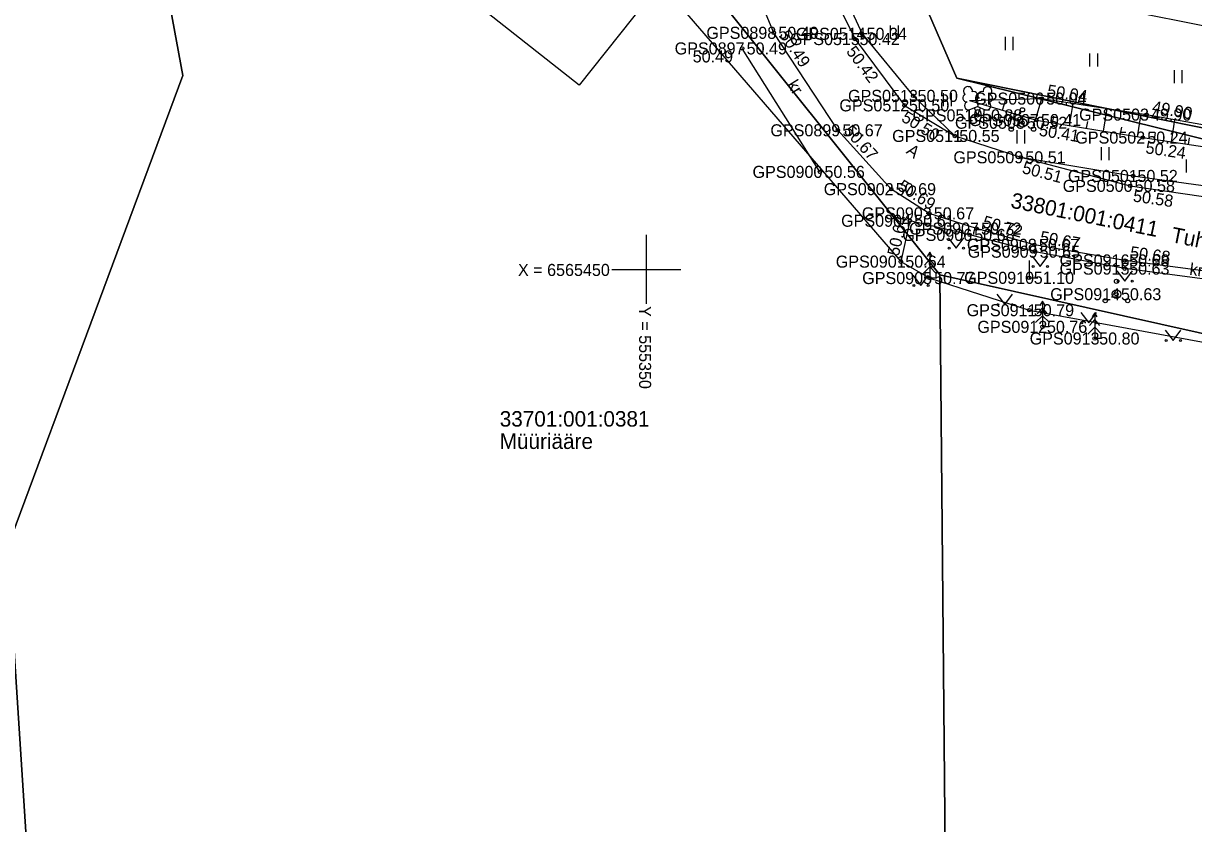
# Model space of a CAD drawing. Extents: x 551623 to 559850, y 6561220 to 6567135.
# Drawn here: x 555313.8 to 555381.8, y 6565417.8 to 6565464.3 of the extents above; entities that cross this region are included whole.
import ezdxf

# ---------------------------------------------------------------- set-up
doc = ezdxf.new("R2010")
doc.units = 0
for name, color, linetype in [('AED', 7, 'Continuous'), ('HALJASTUS', 7, 'Continuous'), ('Hoone Elu- või ühiskondlik hoone', 7, 'Continuous'), ('KORGUS-EH2000', 7, 'Continuous'), ('MOOTKORG-EH2000', 7, 'Continuous'), ('MOOTMPUNKT', 7, 'Continuous'), ('MOOTNR', 7, 'Continuous'), ('MOOTPIIR', 7, 'Continuous'), ('PIIR', 7, 'Continuous'), ('PUU', 7, 'Continuous'), ('RELJEEF', 7, 'Continuous'), ('TEE', 7, 'Continuous'), ('VORK', 7, 'Continuous')]:
    doc.layers.add(name, color=color, linetype=linetype)

msp = doc.modelspace()

# ---------------------------------------------------------------- linework, layer by layer
at = {"layer": 'AED'}
msp.add_line((555360.091, 6565455.665), (555355.569, 6565462.842), dxfattribs=at)
at = {"layer": 'HALJASTUS'}
for p, q in [((555364.172, 6565464.177), (555364.172, 6565463.416)), ((555364.627, 6565464.177), (555364.627, 6565463.416)), ((555370.845, 6565463.51), (555370.845, 6565462.749)), ((555371.3, 6565463.51), (555371.3, 6565462.749)), ((555375.752, 6565462.547), (555375.752, 6565461.786)), ((555376.207, 6565462.547), (555376.207, 6565461.786)), ((555380.658, 6565461.583), (555380.658, 6565460.822)), ((555381.113, 6565461.583), (555381.113, 6565460.822)), ((555367.254, 6565460.24), (555367.254, 6565459.479)), ((555367.709, 6565460.24), (555367.709, 6565459.479)), ((555371.525, 6565458.083), (555371.525, 6565457.321)), ((555371.98, 6565458.083), (555371.98, 6565457.321)), ((555376.419, 6565457.107), (555376.419, 6565456.346)), ((555376.874, 6565457.107), (555376.874, 6565456.346)), ((555381.367, 6565456.392), (555381.367, 6565455.63)), ((555367.533, 6565451.84), (555367.997, 6565451.233)), ((555367.997, 6565451.233), (555368.442, 6565451.84)), ((555372.249, 6565450.508), (555372.249, 6565449.508)), ((555372.419, 6565450.775), (555372.882, 6565450.168)), ((555372.882, 6565450.168), (555373.328, 6565450.775)), ((555377.344, 6565449.916), (555377.807, 6565449.309)), ((555377.807, 6565449.309), (555378.253, 6565449.916)), ((555365.487, 6565449.67), (555365.951, 6565449.064)), ((555365.951, 6565449.064), (555366.396, 6565449.67)), ((555372.249, 6565449.508), (555372.749, 6565449.508)), ((555370.362, 6565448.557), (555370.825, 6565447.95)), ((555370.825, 6565447.95), (555371.271, 6565448.557)), ((555375.249, 6565447.5), (555375.712, 6565446.893)), ((555375.712, 6565446.893), (555376.158, 6565447.5)), ((555380.141, 6565446.467), (555380.604, 6565445.86)), ((555380.604, 6565445.86), (555381.05, 6565446.467))]:
    msp.add_line(p, q, dxfattribs=at)
for centre in [(555367.596, 6565451.233), (555368.425, 6565451.233), (555372.481, 6565450.168), (555373.31, 6565450.168), (555365.55, 6565449.064), (555366.378, 6565449.064), (555377.406, 6565449.309), (555378.235, 6565449.309), (555370.424, 6565447.95), (555371.253, 6565447.95), (555375.311, 6565446.893), (555376.14, 6565446.893), (555380.203, 6565445.86), (555381.032, 6565445.86)]:
    msp.add_circle(centre, 0.055, dxfattribs=at)
at = {"layer": 'Hoone Elu- või ühiskondlik hoone'}
msp.add_lwpolyline([(555338.089, 6565479.774), (555352.297, 6565468.515), (555346.101, 6565460.697), (555337.357, 6565467.627), (555335.731, 6565465.576), (555330.268, 6565469.906)], close=True, dxfattribs=at)
at = {"layer": 'KORGUS-EH2000'}
for centre in [(555357.411, 6565463.749), (555362.127, 6565463.387), (555355.569, 6565462.842), (555372.971, 6565459.927), (555364.998, 6565459.532), (555372.666, 6565458.68), (555379.063, 6565458.994), (555361.13, 6565458.083), (555378.843, 6565457.66), (555371.76, 6565456.513), (555360.091, 6565455.665), (555364.23, 6565454.662), (555378.11, 6565454.853), (555369.187, 6565452.37), (555372.547, 6565451.424), (555364.788, 6565450.448), (555377.792, 6565450.52), (555372.25, 6565447.625)]:
    msp.add_circle(centre, 0.1, dxfattribs=at)
at = {"layer": 'MOOTMPUNKT'}
for centre in [(555357.411, 6565463.749), (555362.127, 6565463.387), (555362.536, 6565463.692), (555355.569, 6565462.842), (555365.5, 6565460.084), (555372.971, 6565459.927), (555364.998, 6565459.532), (555369.245, 6565458.952), (555371.853, 6565458.523), (555372.666, 6565458.68), (555379.063, 6565458.994), (555361.13, 6565458.083), (555367.923, 6565457.754), (555378.843, 6565457.66), (555371.76, 6565456.513), (555360.091, 6565455.665), (555378.274, 6565455.429), (555364.23, 6565454.662), (555378.11, 6565454.853), (555366.443, 6565453.255), (555365.308, 6565452.827), (555369.187, 6565452.37), (555368.793, 6565452.002), (555372.547, 6565451.424), (555372.591, 6565451.027), (555364.788, 6565450.448), (555377.792, 6565450.52), (555377.792, 6565450.042), (555366.463, 6565449.495), (555372.249, 6565449.508), (555377.316, 6565448.554), (555372.25, 6565447.625), (555373.015, 6565446.658), (555376.051, 6565445.981)]:
    msp.add_circle(centre, 0.1, dxfattribs=at)
at = {"layer": 'MOOTPIIR'}
for points in [[(555308.145, 6565535.689), (555318.054, 6565528.671), (555330.348, 6565519.912), (555338.917, 6565513.849), (555343.606, 6565507.989), (555343.396, 6565504.481), (555344.278, 6565498.871), (555347.549, 6565485.98), (555349.833, 6565472.665), (555351.862, 6565468.498), (555351.364, 6565466.022), (555364.788, 6565450.448), (555366.463, 6565449.495), (555372.25, 6565447.625), (555390.067, 6565444.356), (555415.239, 6565438.401), (555428.65, 6565435.15), (555427.952, 6565432.688), (555420.104, 6565396.88), (555415.382, 6565376.075), (555413.205, 6565364.686), (555411.398, 6565356.944)], [(555520.315, 6565430.223), (555499.184, 6565434.772), (555487.57, 6565437.964), (555485.048, 6565439.897), (555472.036, 6565444.779), (555448.858, 6565449.461), (555427.911, 6565453.926), (555417.629, 6565456.43), (555414.597, 6565456.429), (555405.386, 6565459.268), (555396.413, 6565461.372), (555379.207, 6565464.777), (555373.811, 6565466.873), (555367.715, 6565475.734), (555366.132, 6565483.677), (555363.065, 6565501.901), (555361.69, 6565506.056), (555361.463, 6565511.386), (555360.017, 6565532.032)]]:
    msp.add_lwpolyline(points, dxfattribs=at)
at = {"layer": 'PIIR'}
for points in [[(555353.12, 6565523.87), (555447.97, 6565611.96), (555496.51, 6565604.38), (555470.4, 6565439.4), (555419.74, 6565450.66), (555368.05, 6565461.11), (555358.8, 6565482.45)], [(555153.01, 6565448.47), (555161.15, 6565451.45), (555173.66, 6565456.03), (555207.29, 6565506.14), (555287.77, 6565518.56), (555302.6, 6565539.71), (555343.14, 6565512.46), (555319.44, 6565481.04), (555323.07, 6565461.26), (555312.9, 6565433.84), (555316.84, 6565372.52), (555318.72, 6565342.57), (555320.51, 6565314.61), (555303.13, 6565302.54), (555208.78, 6565303.3), (555205.15, 6565297.11), (555200.72, 6565310.3), (555206.9, 6565339.44), (555221.23, 6565376.06), (555216.83, 6565392.35), (555207.22, 6565406.57)], [(555319.44, 6565481.04), (555343.14, 6565512.46), (555351.96, 6565468.55), (555367.06, 6565449.68), (555367.76, 6565374.28), (555361.76, 6565374.07), (555316.84, 6565372.52), (555312.9, 6565433.84), (555323.07, 6565461.26)], [(555443.35, 6565442.49), (555368.05, 6565461.11), (555419.74, 6565450.66), (555470.4, 6565439.4), (555495.41, 6565433.85), (555584.65, 6565412.91), (555693.4, 6565387.37), (555692.03, 6565378.6), (555540.46, 6565411.94), (555441.38, 6565433.61)], [(555429.08, 6565435.83), (555415.55, 6565372.96), (555367.76, 6565374.28), (555367.06, 6565449.68)]]:
    msp.add_lwpolyline(points, close=True, dxfattribs=at)
msp.add_lwpolyline([(555392.88, 6565265.99), (555415.55, 6565372.96), (555429.08, 6565435.83), (555367.06, 6565449.68), (555351.96, 6565468.55), (555343.14, 6565512.46), (555353.12, 6565523.87), (555358.8, 6565482.45), (555368.05, 6565461.11), (555443.35, 6565442.49), (555441.38, 6565433.61), (555425.38, 6565362.45), (555399.62, 6565240.35)], dxfattribs=at)
at = {"layer": 'PUU'}
for p, q in [((555368.805, 6565459.287), (555369.25, 6565459.462)), ((555369.245, 6565458.952), (555369.07, 6565459.392)), ((555369.245, 6565458.952), (555369.425, 6565459.392)), ((555369.25, 6565459.462), (555369.69, 6565459.282)), ((555369.625, 6565458.952), (555369.245, 6565458.952)), ((555366.463, 6565450.595), (555366.163, 6565450.245)), ((555366.463, 6565450.995), (555366.313, 6565450.745)), ((555366.613, 6565450.745), (555366.463, 6565450.995)), ((555366.463, 6565450.995), (555366.463, 6565449.495)), ((555366.763, 6565450.245), (555366.463, 6565450.595)), ((555366.463, 6565450.145), (555366.063, 6565449.745)), ((555366.863, 6565449.745), (555366.463, 6565450.145)), ((555366.823, 6565449.495), (555366.463, 6565449.495)), ((555373.015, 6565447.758), (555372.715, 6565447.408)), ((555373.015, 6565448.158), (555372.865, 6565447.908)), ((555373.166, 6565447.908), (555373.015, 6565448.158)), ((555373.015, 6565448.158), (555373.015, 6565446.658)), ((555373.316, 6565447.408), (555373.015, 6565447.758)), ((555373.015, 6565447.308), (555372.615, 6565446.908)), ((555373.416, 6565446.908), (555373.015, 6565447.308)), ((555376.051, 6565447.081), (555375.751, 6565446.731)), ((555376.051, 6565447.481), (555375.901, 6565447.231)), ((555376.201, 6565447.231), (555376.051, 6565447.481)), ((555376.051, 6565447.481), (555376.051, 6565445.981)), ((555376.351, 6565446.731), (555376.051, 6565447.081)), ((555373.375, 6565446.658), (555373.015, 6565446.658)), ((555376.051, 6565446.631), (555375.651, 6565446.231)), ((555376.451, 6565446.231), (555376.051, 6565446.631)), ((555376.411, 6565445.981), (555376.051, 6565445.981))]:
    msp.add_line(p, q, dxfattribs=at)
msp.add_lwpolyline([(555369.25, 6565459.957), (555369.23, 6565459.882), (555369.23, 6565459.862), (555369.24, 6565459.832), (555369.26, 6565459.797), (555369.265, 6565459.777), (555369.25, 6565459.742), (555369.225, 6565459.692), (555369.22, 6565459.667), (555369.225, 6565459.652), (555369.235, 6565459.622), (555369.27, 6565459.562), (555369.275, 6565459.542), (555369.27, 6565459.522), (555369.255, 6565459.487), (555369.25, 6565459.462)], dxfattribs=at)
for centre, radius in [((555371.853, 6565459.273), 0.125), ((555371.853, 6565458.523), 0.25), ((555371.203, 6565458.148), 0.125), ((555372.503, 6565458.148), 0.125), ((555377.316, 6565449.304), 0.125), ((555377.316, 6565448.554), 0.25), ((555376.666, 6565448.179), 0.125), ((555377.966, 6565448.179), 0.125)]:
    msp.add_circle(centre, radius, dxfattribs=at)
for centre, radius, start, end in [((555368.688, 6565460.366), 0.256, 111.50269, 232.51731), ((555368.688, 6565460.366), 0.256, 350.48556, 111.50017), ((555369.824, 6565460.357), 0.256, 67.6168, 188.63142), ((555368.614, 6565459.955), 0.224, 111.43041, 274.49868), ((555369.023, 6565460.115), 0.224, 308.50412, 111.57247), ((555369.249, 6565459.719), 0.237, 66.76552, 111.50149), ((555369.486, 6565460.111), 0.225, 67.7016, 230.51262), ((555369.892, 6565459.945), 0.224, 264.6183, 67.68657), ((555369.824, 6565460.357), 0.256, 306.59966, 67.61428), ((555368.719, 6565459.51), 0.237, 111.50143, 291.50036), ((555369.78, 6565459.502), 0.237, 247.61661, 67.61554)]:
    msp.add_arc(centre, radius, start, end, dxfattribs=at)
at = {"layer": 'RELJEEF'}
for p, q in [((555372.62, 6565458.694), (555372.979, 6565459.925)), ((555369.74, 6565459.534), (555369.767, 6565459.626)), ((555370.7, 6565459.254), (555370.88, 6565459.87)), ((555371.66, 6565458.974), (555371.741, 6565459.251)), ((555374.592, 6565458.362), (555374.804, 6565459.646)), ((555376.565, 6565458.036), (555376.781, 6565459.343)), ((555373.605, 6565458.525), (555373.668, 6565458.907)), ((555375.578, 6565458.199), (555375.643, 6565458.588)), ((555378.538, 6565457.71), (555378.758, 6565459.041)), ((555380.515, 6565457.409), (555380.709, 6565458.701)), ((555377.552, 6565457.873), (555377.617, 6565458.269)), ((555379.527, 6565457.557), (555379.586, 6565457.953)), ((555381.504, 6565457.261), (555381.561, 6565457.64))]:
    msp.add_line(p, q, dxfattribs=at)
for points in [[(555368.78, 6565459.814), (555372.971, 6565459.927), (555379.063, 6565458.994), (555396.898, 6565455.816), (555397.779, 6565456.359)], [(555368.78, 6565459.814), (555372.666, 6565458.68), (555378.843, 6565457.66), (555397.108, 6565454.92), (555397.779, 6565456.359)]]:
    msp.add_lwpolyline(points, dxfattribs=at)
at = {"layer": 'TEE'}
for points in [[(555392.904, 6565448.521), (555377.792, 6565450.52), (555372.547, 6565451.424), (555369.187, 6565452.37), (555366.443, 6565453.255), (555364.23, 6565454.662), (555361.13, 6565458.083), (555357.411, 6565463.749), (555354.693, 6565470.258), (555353.748, 6565473.64), (555352.733, 6565478.362), (555351.267, 6565487.961), (555349.516, 6565498.784), (555347.141, 6565508.358), (555345.332, 6565511.802), (555341.773, 6565516.752), (555338.53, 6565519.62), (555330.669, 6565524.333), (555325.029, 6565527.171), (555324.447, 6565527.997), (555320.204, 6565530.941)], [(555356.722, 6565529.611), (555352.039, 6565526.571), (555350.841, 6565524.289), (555349.902, 6565522.246), (555349.37, 6565518.742), (555349.968, 6565514.969), (555351.498, 6565509.514), (555352.399, 6565505.44), (555355.185, 6565489.693), (555356.356, 6565481.874), (555358.536, 6565472.027), (555360.203, 6565467.288), (555362.127, 6565463.387), (555364.998, 6565459.532), (555367.923, 6565457.754), (555371.76, 6565456.513), (555378.11, 6565454.853), (555394.607, 6565452.461), (555405.849, 6565450.9), (555410.979, 6565449.812), (555416.483, 6565448.706), (555428.008, 6565446.047), (555435.457, 6565444.017), (555447.627, 6565441.445)], [(555358.969, 6565483.478), (555358.843, 6565483.458), (555356.63, 6565483.037), (555358.965, 6565472.102), (555360.762, 6565467.568), (555362.536, 6565463.692), (555365.5, 6565460.084), (555367.923, 6565457.754)], [(555371.76, 6565456.513), (555378.274, 6565455.429), (555394.76, 6565453.173), (555405.733, 6565451.531), (555412.255, 6565450.441), (555413.337, 6565452.451), (555414.597, 6565456.429)], [(555399.599, 6565447.39), (555392.602, 6565448.077), (555377.792, 6565450.042), (555372.591, 6565451.027), (555368.793, 6565452.002), (555365.308, 6565452.827), (555364.788, 6565450.448)]]:
    msp.add_lwpolyline(points, dxfattribs=at)
at = {"layer": 'VORK'}
for p, q in [((555350, 6565452), (555350, 6565448)), ((555348, 6565450), (555352, 6565450))]:
    msp.add_line(p, q, dxfattribs=at)

# ---------------------------------------------------------------- texts
at = {"layer": 'KORGUS-EH2000'}
for s, rotation, p in [(' 50.49', 303.27458, (555357.558, 6565463.845)), (' 50.42', 306.67177, (555361.426, 6565462.865)), (' 50.04', 351.29921, (555372.997, 6565460.099)), (' 49.90', 349.89521, (555379.094, 6565459.166)), (' 50.50', 328.70531, (555364.543, 6565458.785)), (' 50.67', 312.18312, (555361.259, 6565458.201)), (' 50.41', 350.61667, (555372.524, 6565457.817)), (' 50.24', 351.47009, (555378.713, 6565456.794)), (' 50.51', 345.35214, (555371.539, 6565455.667)), (' 50.69', 327.5516, (555364.324, 6565454.809)), (' 50.58', 351.74871, (555377.985, 6565453.987)), (' 50.72', 344.27467, (555369.235, 6565452.539)), (' 50.64', 77.68053, (555364.617, 6565450.486)), (' 50.67', 350.21697, (555372.577, 6565451.597)), (' 50.68', 352.46467, (555377.815, 6565450.693))]:
    msp.add_text(s, height=0.7, rotation=rotation, dxfattribs=at).set_placement(p)
for s, p in [(' 50.49', (555352.437, 6565462.029)), (' 50.56', (555360.091, 6565455.315)), (' 50.79', (555372.25, 6565447.275))]:
    msp.add_text(s, height=0.7, dxfattribs=at).set_placement(p)
at = {"layer": 'MOOTKORG-EH2000'}
for s, p in [(' 50.49', (555357.411, 6565463.399)), (' 50.34', (555362.536, 6565463.342)), (' 50.42', (555362.127, 6565463.037)), (' 50.49', (555355.569, 6565462.492)), (' 50.50', (555365.5, 6565459.734)), (' 50.04', (555372.971, 6565459.576)), (' 50.50', (555364.998, 6565459.183)), (' 50.88', (555369.245, 6565458.602)), (' 49.90', (555379.063, 6565458.644)), (' 50.52', (555371.853, 6565458.173)), (' 50.41', (555372.666, 6565458.33)), (' 50.67', (555361.13, 6565457.733)), (' 50.55', (555367.923, 6565457.404)), (' 50.24', (555378.843, 6565457.31)), (' 50.51', (555371.76, 6565456.163)), (' 50.56', (555360.091, 6565455.315)), (' 50.58', (555378.11, 6565454.503)), (' 50.52', (555378.274, 6565455.079)), (' 50.69', (555364.23, 6565454.312)), (' 50.61', (555365.308, 6565452.477)), (' 50.67', (555366.443, 6565452.905)), (' 50.72', (555369.187, 6565452.02)), (' 50.68', (555368.793, 6565451.652)), (' 50.67', (555372.547, 6565451.074)), (' 50.65', (555372.591, 6565450.677)), (' 50.64', (555364.788, 6565450.099)), (' 50.68', (555377.792, 6565450.17)), (' 50.63', (555377.792, 6565449.692)), (' 50.77', (555366.463, 6565449.145)), (' 51.10', (555372.249, 6565449.158)), (' 50.63', (555377.316, 6565448.204)), (' 50.79', (555372.25, 6565447.275)), (' 50.76', (555373.015, 6565446.308)), (' 50.80', (555376.051, 6565445.631))]:
    msp.add_text(s, height=0.7, dxfattribs=at).set_placement(p)
at = {"layer": 'MOOTNR'}
for s, p in [('GPS0898 ', (555353.491, 6565463.399)), ('GPS0514 ', (555358.686, 6565463.342)), ('GPS0515 ', (555358.348, 6565463.037)), ('GPS0897 ', (555351.649, 6565462.492)), ('GPS0513 ', (555361.72, 6565459.734)), ('GPS0506 ', (555369.051, 6565459.576)), ('GPS0512 ', (555361.218, 6565459.183)), ('GPS0510 ', (555365.465, 6565458.602)), ('GPS0503 ', (555375.144, 6565458.644)), ('GPS0508 ', (555367.933, 6565458.173)), ('GPS0507 ', (555368.747, 6565458.33)), ('GPS0899 ', (555357.21, 6565457.733)), ('GPS0511 ', (555364.283, 6565457.404)), ('GPS0502 ', (555374.923, 6565457.31)), ('GPS0509 ', (555367.84, 6565456.163)), ('GPS0900 ', (555356.172, 6565455.315)), ('GPS0500 ', (555374.191, 6565454.503)), ('GPS0501 ', (555374.494, 6565455.079)), ('GPS0902 ', (555360.31, 6565454.312)), ('GPS0904 ', (555361.318, 6565452.477)), ('GPS0903 ', (555362.523, 6565452.905)), ('GPS0907 ', (555365.268, 6565452.02)), ('GPS0906 ', (555364.873, 6565451.652)), ('GPS0908 ', (555368.627, 6565451.074)), ('GPS0909 ', (555368.672, 6565450.677)), ('GPS0901 ', (555361.009, 6565450.099)), ('GPS0916 ', (555374.012, 6565450.17)), ('GPS0915 ', (555374.012, 6565449.692)), ('GPS0905 ', (555362.543, 6565449.145)), ('GPS0910 ', (555368.469, 6565449.158)), ('GPS0914 ', (555373.466, 6565448.204)), ('GPS0911 ', (555368.61, 6565447.275)), ('GPS0912 ', (555369.236, 6565446.308)), ('GPS0913 ', (555372.272, 6565445.631))]:
    msp.add_text(s, height=0.7, dxfattribs=at).set_placement(p)
at = {"layer": 'PIIR'}
for s, p in [('33801:001:0411', (555371.121, 6565453.593)), ('Tuhala tee', (555380.438, 6565451.592))]:
    msp.add_text(s, height=0.9, rotation=348.60478, dxfattribs=at).set_placement(p)
for s, p in [('33701:001:0381', (555341.486, 6565440.86)), ('Müüriääre', (555341.486, 6565439.56))]:
    msp.add_text(s, height=0.9, dxfattribs=at).set_placement(p)
at = {"layer": 'TEE'}
for s, rotation, p in [('kr', 302.10529, (555358.156, 6565460.742)), ('A', 323.81797, (555365.054, 6565456.781)), ('kr', 352.39623, (555381.529, 6565449.681))]:
    msp.add_text(s, height=0.7, rotation=rotation, dxfattribs=at).set_placement(p)
at = {"layer": 'VORK'}
msp.add_text('X = 6565450', height=0.7, dxfattribs=at).set_placement((555342.547, 6565449.616))
msp.add_text('Y = 555350 ', height=0.7, rotation=270, dxfattribs=at).set_placement((555349.581, 6565447.866))

doc.saveas('drawing.dxf')
